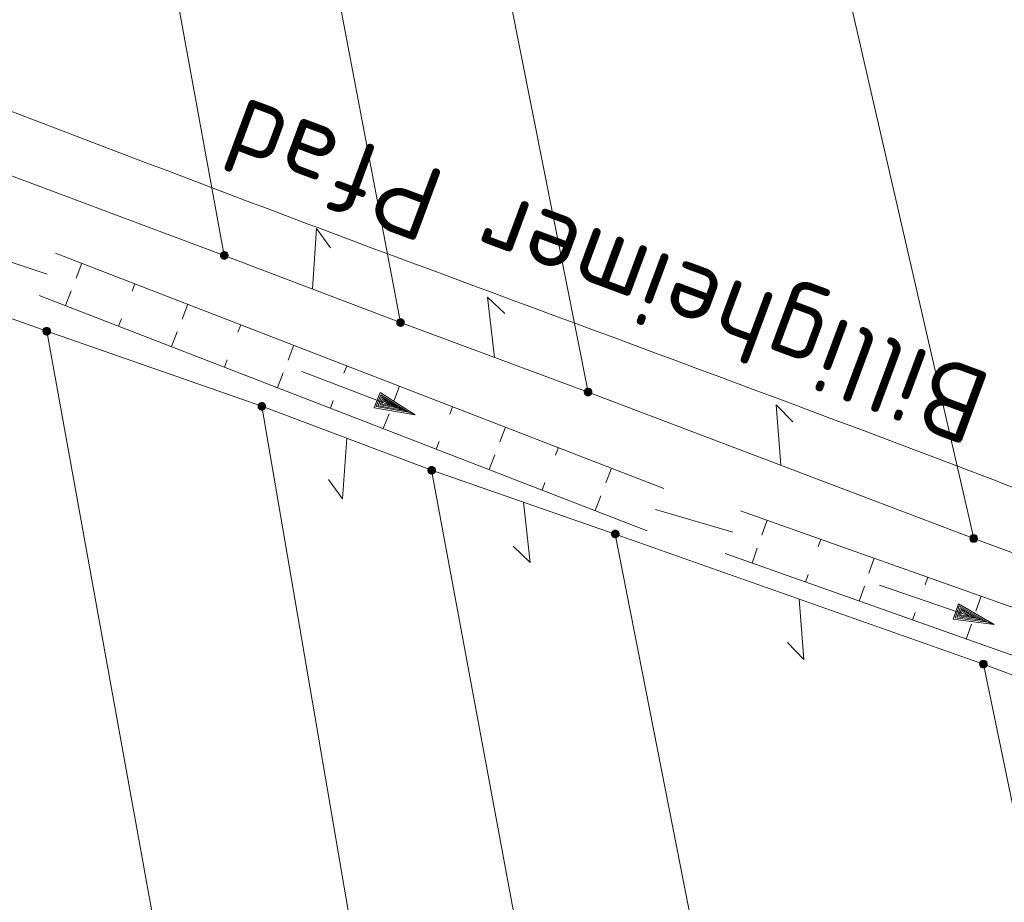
# Model space of a CAD drawing. Header units: metres. Extents: x 3425540 to 3446143, y 5432760 to 5444637.
# Tile 435 of 656: x 3436767 to 3436800, y 5443280 to 5443309. Entities that reach past the tile are written whole.
import ezdxf
from ezdxf.enums import TextEntityAlignment as Align

# ---------------------------------------------------------------- set-up
doc = ezdxf.new("R2010")
doc.units = ezdxf.units.M
for name, color, linetype, lineweight in [('B_Bestand', 9, 'Continuous', 18), ('B_Flurgrenzen', 9, 'Continuous', 18), ('Bestand Kabeltröge', 9, 'Continuous', 18)]:
    doc.layers.add(name, color=color, linetype=linetype, lineweight=lineweight)
doc.styles.get("Standard").update_dxf_attribs({"font": 'isocpeur.ttf'})

msp = doc.modelspace()

# ---------------------------------------------------------------- linework, layer by layer
at = {"layer": 'B_Bestand'}
for p, q in [((3436765.581, 5443301.616), (3436768.149, 5443300.765)), ((3436788.235, 5443292.996), (3436790.791, 5443292.248))]:
    msp.add_line(p, q, dxfattribs=at)
for points in [[(3436776.557, 5443297.552), (3436780.295, 5443296.128), (3436778.949, 5443296.354), (3436779.139, 5443296.855), (3436780.295, 5443296.128)], [(3436779.015, 5443296.396), (3436780.074, 5443296.212), (3436779.161, 5443296.779), (3436779.015, 5443296.396)], [(3436779.076, 5443296.424), (3436779.897, 5443296.279), (3436779.188, 5443296.718), (3436779.076, 5443296.424)], [(3436779.137, 5443296.451), (3436779.706, 5443296.352), (3436779.216, 5443296.657), (3436779.137, 5443296.451)], [(3436779.198, 5443296.478), (3436779.529, 5443296.419), (3436779.243, 5443296.596), (3436779.198, 5443296.478)], [(3436795.637, 5443290.495), (3436799.422, 5443289.202), (3436798.069, 5443289.382), (3436798.242, 5443289.888), (3436799.422, 5443289.202)], [(3436798.134, 5443289.426), (3436799.199, 5443289.278), (3436798.267, 5443289.813), (3436798.134, 5443289.426)], [(3436798.194, 5443289.455), (3436799.02, 5443289.34), (3436798.296, 5443289.753), (3436798.194, 5443289.455)], [(3436798.254, 5443289.485), (3436798.826, 5443289.406), (3436798.326, 5443289.693), (3436798.254, 5443289.485)], [(3436798.314, 5443289.514), (3436798.648, 5443289.467), (3436798.355, 5443289.633), (3436798.314, 5443289.514)]]:
    msp.add_lwpolyline(points, dxfattribs=at)
for points, knots in [([(3436785.637, 5443371.007), (3436781.716, 5443362.273), (3436777.796, 5443353.539), (3436773.875, 5443344.805), (3436771.678, 5443339.911), (3436769.14, 5443335.177), (3436766.843, 5443330.328), (3436763.016, 5443322.252), (3436759.121, 5443314.205), (3436755.547, 5443306.014), (3436754.904, 5443304.541), (3436754.261, 5443303.067), (3436753.618, 5443301.593)], [0, 0, 0, 0, 0.375688, 0.375688, 0.375688, 0.586214, 0.586214, 0.586214, 0.936905, 0.936905, 0.936905, 1, 1, 1, 1]), ([(3436756.698, 5443308.623), (3436757.843, 5443308.535), (3436758.988, 5443308.447), (3436760.133, 5443308.359), (3436762.013, 5443308.215), (3436763.769, 5443307.342), (3436765.534, 5443306.676), (3436769.529, 5443305.169), (3436773.511, 5443303.634), (3436777.51, 5443302.14), (3436784.652, 5443299.473), (3436791.816, 5443296.865), (3436798.94, 5443294.149), (3436804.511, 5443292.025), (3436810.083, 5443289.901), (3436815.654, 5443287.776)], [0, 0, 0, 0, 0.054975, 0.054975, 0.054975, 0.145247, 0.145247, 0.145247, 0.349598, 0.349598, 0.349598, 0.714561, 0.714561, 0.714561, 1, 1, 1, 1])]:
    msp.add_open_spline(points, degree=3, knots=knots, dxfattribs=at)
at = {"layer": 'B_Flurgrenzen'}
for p, q in [((3436777.361, 5443340.347), (3436786.009, 5443296.874)), ((3436779.816, 5443299.169), (3436772.388, 5443338.212)), ((3436769.277, 5443327.094), (3436773.994, 5443301.386)), ((3436798.744, 5443292.04), (3436791.392, 5443324.064)), ((3436761.883, 5443305.919), (3436773.994, 5443301.386)), ((3436760.588, 5443301.579), (3436768.129, 5443298.883)), ((3436773.994, 5443301.386), (3436779.816, 5443299.169)), ((3436779.816, 5443299.169), (3436786.009, 5443296.874)), ((3436768.129, 5443298.883), (3436775.233, 5443296.405)), ((3436783.298, 5443215.368), (3436768.129, 5443298.883)), ((3436786.009, 5443296.874), (3436798.744, 5443292.04)), ((3436775.233, 5443296.405), (3436780.843, 5443294.291)), ((3436786.986, 5443227.85), (3436775.233, 5443296.405)), ((3436780.843, 5443294.291), (3436786.909, 5443292.187)), ((3436780.843, 5443294.291), (3436792.251, 5443232.722)), ((3436786.909, 5443292.187), (3436796.453, 5443243.594)), ((3436786.909, 5443292.187), (3436799.066, 5443287.893)), ((3436798.744, 5443292.04), (3436805.337, 5443289.599)), ((3436799.066, 5443287.893), (3436804.432, 5443261.957)), ((3436799.066, 5443287.893), (3436805.951, 5443285.305))]:
    msp.add_line(p, q, dxfattribs=at)
for points in [[(3436776.905, 5443300.277), (3436777.043, 5443302.271), (3436777.504, 5443301.639)], [(3436774.119, 5443301.386), (3436774.118, 5443301.402), (3436774.115, 5443301.417), (3436774.11, 5443301.432), (3436774.103, 5443301.446), (3436774.095, 5443301.46), (3436774.086, 5443301.472), (3436774.074, 5443301.482), (3436774.061, 5443301.491), (3436774.047, 5443301.499), (3436774.032, 5443301.505), (3436774.018, 5443301.509), (3436774.002, 5443301.511), (3436773.986, 5443301.511), (3436773.97, 5443301.509), (3436773.956, 5443301.505), (3436773.941, 5443301.499), (3436773.927, 5443301.491), (3436773.914, 5443301.482), (3436773.902, 5443301.472), (3436773.893, 5443301.46), (3436773.885, 5443301.446), (3436773.878, 5443301.432), (3436773.873, 5443301.417), (3436773.87, 5443301.402), (3436773.869, 5443301.386), (3436773.87, 5443301.37), (3436773.873, 5443301.355), (3436773.878, 5443301.34), (3436773.885, 5443301.326), (3436773.893, 5443301.312), (3436773.902, 5443301.3), (3436773.914, 5443301.29), (3436773.927, 5443301.281), (3436773.941, 5443301.273), (3436773.956, 5443301.267), (3436773.97, 5443301.263), (3436773.986, 5443301.261), (3436774.002, 5443301.261), (3436774.018, 5443301.263), (3436774.032, 5443301.267), (3436774.047, 5443301.273), (3436774.061, 5443301.281), (3436774.074, 5443301.29), (3436774.086, 5443301.3), (3436774.095, 5443301.312), (3436774.103, 5443301.326), (3436774.11, 5443301.34), (3436774.115, 5443301.355), (3436774.118, 5443301.37), (3436774.119, 5443301.386)], [(3436774.094, 5443301.386), (3436774.093, 5443301.4), (3436774.09, 5443301.414), (3436774.086, 5443301.426), (3436774.08, 5443301.439), (3436774.071, 5443301.451), (3436774.061, 5443301.461), (3436774.05, 5443301.47), (3436774.038, 5443301.477), (3436774.025, 5443301.481), (3436774.012, 5443301.484), (3436773.998, 5443301.486), (3436773.983, 5443301.485), (3436773.969, 5443301.483), (3436773.957, 5443301.48), (3436773.944, 5443301.473), (3436773.932, 5443301.465), (3436773.922, 5443301.456), (3436773.912, 5443301.445), (3436773.905, 5443301.433), (3436773.9, 5443301.42), (3436773.896, 5443301.407), (3436773.894, 5443301.393), (3436773.894, 5443301.379), (3436773.896, 5443301.365), (3436773.9, 5443301.352), (3436773.905, 5443301.339), (3436773.912, 5443301.327), (3436773.922, 5443301.316), (3436773.932, 5443301.307), (3436773.944, 5443301.299), (3436773.957, 5443301.292), (3436773.969, 5443301.289), (3436773.983, 5443301.287), (3436773.998, 5443301.286), (3436774.012, 5443301.288), (3436774.025, 5443301.291), (3436774.038, 5443301.295), (3436774.05, 5443301.302), (3436774.061, 5443301.311), (3436774.071, 5443301.321), (3436774.08, 5443301.333), (3436774.086, 5443301.346), (3436774.09, 5443301.358), (3436774.093, 5443301.372), (3436774.094, 5443301.386)], [(3436774.07, 5443301.386), (3436774.069, 5443301.398), (3436774.066, 5443301.41), (3436774.061, 5443301.421), (3436774.055, 5443301.431), (3436774.046, 5443301.441), (3436774.037, 5443301.448), (3436774.026, 5443301.455), (3436774.015, 5443301.459), (3436774.003, 5443301.461), (3436773.991, 5443301.462), (3436773.979, 5443301.46), (3436773.967, 5443301.457), (3436773.957, 5443301.452), (3436773.946, 5443301.445), (3436773.937, 5443301.436), (3436773.93, 5443301.426), (3436773.924, 5443301.416), (3436773.92, 5443301.404), (3436773.918, 5443301.392), (3436773.918, 5443301.38), (3436773.92, 5443301.368), (3436773.924, 5443301.356), (3436773.93, 5443301.346), (3436773.937, 5443301.336), (3436773.946, 5443301.327), (3436773.956, 5443301.32), (3436773.967, 5443301.315), (3436773.979, 5443301.312), (3436773.991, 5443301.31), (3436774.003, 5443301.311), (3436774.015, 5443301.313), (3436774.026, 5443301.317), (3436774.037, 5443301.324), (3436774.046, 5443301.331), (3436774.055, 5443301.341), (3436774.061, 5443301.351), (3436774.066, 5443301.362), (3436774.069, 5443301.374), (3436774.07, 5443301.386)], [(3436774.045, 5443301.386), (3436774.044, 5443301.396), (3436774.041, 5443301.406), (3436774.036, 5443301.415), (3436774.03, 5443301.422), (3436774.023, 5443301.428), (3436774.014, 5443301.433), (3436774.004, 5443301.436), (3436773.994, 5443301.437), (3436773.984, 5443301.436), (3436773.974, 5443301.433), (3436773.965, 5443301.428), (3436773.958, 5443301.422), (3436773.952, 5443301.415), (3436773.947, 5443301.406), (3436773.944, 5443301.396), (3436773.943, 5443301.386), (3436773.944, 5443301.376), (3436773.947, 5443301.366), (3436773.952, 5443301.357), (3436773.958, 5443301.35), (3436773.965, 5443301.344), (3436773.974, 5443301.339), (3436773.984, 5443301.336), (3436773.994, 5443301.335), (3436774.004, 5443301.336), (3436774.014, 5443301.339), (3436774.023, 5443301.344), (3436774.03, 5443301.35), (3436774.036, 5443301.357), (3436774.041, 5443301.366), (3436774.044, 5443301.376), (3436774.045, 5443301.386)], [(3436774.021, 5443301.386), (3436774.02, 5443301.393), (3436774.017, 5443301.4), (3436774.012, 5443301.406), (3436774.006, 5443301.41), (3436773.999, 5443301.412), (3436773.992, 5443301.413), (3436773.985, 5443301.411), (3436773.978, 5443301.408), (3436773.973, 5443301.403), (3436773.969, 5443301.397), (3436773.967, 5443301.39), (3436773.967, 5443301.382), (3436773.969, 5443301.375), (3436773.973, 5443301.369), (3436773.978, 5443301.364), (3436773.985, 5443301.361), (3436773.992, 5443301.359), (3436773.999, 5443301.36), (3436774.006, 5443301.362), (3436774.012, 5443301.366), (3436774.017, 5443301.372), (3436774.02, 5443301.379), (3436774.021, 5443301.386)], [(3436782.914, 5443298.021), (3436782.689, 5443300.008), (3436783.257, 5443299.47)], [(3436779.941, 5443299.169), (3436779.94, 5443299.185), (3436779.937, 5443299.2), (3436779.932, 5443299.215), (3436779.925, 5443299.229), (3436779.917, 5443299.243), (3436779.908, 5443299.255), (3436779.896, 5443299.265), (3436779.883, 5443299.274), (3436779.869, 5443299.282), (3436779.854, 5443299.288), (3436779.84, 5443299.292), (3436779.824, 5443299.294), (3436779.808, 5443299.294), (3436779.792, 5443299.292), (3436779.778, 5443299.288), (3436779.763, 5443299.282), (3436779.749, 5443299.274), (3436779.736, 5443299.265), (3436779.724, 5443299.255), (3436779.715, 5443299.243), (3436779.707, 5443299.229), (3436779.7, 5443299.215), (3436779.695, 5443299.2), (3436779.692, 5443299.185), (3436779.691, 5443299.169), (3436779.692, 5443299.153), (3436779.695, 5443299.138), (3436779.7, 5443299.123), (3436779.707, 5443299.109), (3436779.715, 5443299.095), (3436779.724, 5443299.083), (3436779.736, 5443299.073), (3436779.749, 5443299.064), (3436779.763, 5443299.056), (3436779.778, 5443299.05), (3436779.792, 5443299.046), (3436779.808, 5443299.044), (3436779.824, 5443299.044), (3436779.84, 5443299.046), (3436779.854, 5443299.05), (3436779.869, 5443299.056), (3436779.883, 5443299.064), (3436779.896, 5443299.073), (3436779.908, 5443299.083), (3436779.917, 5443299.095), (3436779.925, 5443299.109), (3436779.932, 5443299.123), (3436779.937, 5443299.138), (3436779.94, 5443299.153), (3436779.941, 5443299.169)], [(3436779.916, 5443299.169), (3436779.915, 5443299.183), (3436779.912, 5443299.197), (3436779.908, 5443299.209), (3436779.902, 5443299.222), (3436779.893, 5443299.234), (3436779.883, 5443299.244), (3436779.872, 5443299.253), (3436779.86, 5443299.26), (3436779.847, 5443299.264), (3436779.834, 5443299.267), (3436779.82, 5443299.269), (3436779.805, 5443299.268), (3436779.791, 5443299.266), (3436779.779, 5443299.263), (3436779.766, 5443299.256), (3436779.754, 5443299.248), (3436779.744, 5443299.239), (3436779.734, 5443299.228), (3436779.727, 5443299.216), (3436779.722, 5443299.203), (3436779.718, 5443299.19), (3436779.716, 5443299.176), (3436779.716, 5443299.162), (3436779.718, 5443299.148), (3436779.722, 5443299.135), (3436779.727, 5443299.122), (3436779.734, 5443299.11), (3436779.744, 5443299.099), (3436779.754, 5443299.09), (3436779.766, 5443299.082), (3436779.779, 5443299.075), (3436779.791, 5443299.072), (3436779.805, 5443299.07), (3436779.82, 5443299.069), (3436779.834, 5443299.071), (3436779.847, 5443299.074), (3436779.86, 5443299.078), (3436779.872, 5443299.085), (3436779.883, 5443299.094), (3436779.893, 5443299.104), (3436779.902, 5443299.116), (3436779.908, 5443299.129), (3436779.912, 5443299.141), (3436779.915, 5443299.155), (3436779.916, 5443299.169)], [(3436779.892, 5443299.169), (3436779.891, 5443299.181), (3436779.888, 5443299.193), (3436779.883, 5443299.204), (3436779.877, 5443299.214), (3436779.868, 5443299.224), (3436779.859, 5443299.231), (3436779.848, 5443299.238), (3436779.837, 5443299.242), (3436779.825, 5443299.244), (3436779.813, 5443299.245), (3436779.801, 5443299.243), (3436779.789, 5443299.24), (3436779.779, 5443299.235), (3436779.768, 5443299.228), (3436779.759, 5443299.219), (3436779.752, 5443299.209), (3436779.746, 5443299.199), (3436779.742, 5443299.187), (3436779.74, 5443299.175), (3436779.74, 5443299.163), (3436779.742, 5443299.151), (3436779.746, 5443299.139), (3436779.752, 5443299.129), (3436779.759, 5443299.119), (3436779.768, 5443299.11), (3436779.778, 5443299.103), (3436779.789, 5443299.098), (3436779.801, 5443299.095), (3436779.813, 5443299.093), (3436779.825, 5443299.094), (3436779.837, 5443299.096), (3436779.848, 5443299.1), (3436779.859, 5443299.107), (3436779.868, 5443299.114), (3436779.877, 5443299.124), (3436779.883, 5443299.134), (3436779.888, 5443299.145), (3436779.891, 5443299.157), (3436779.892, 5443299.169)], [(3436779.867, 5443299.169), (3436779.866, 5443299.179), (3436779.863, 5443299.189), (3436779.858, 5443299.198), (3436779.852, 5443299.205), (3436779.845, 5443299.211), (3436779.836, 5443299.216), (3436779.826, 5443299.219), (3436779.816, 5443299.22), (3436779.806, 5443299.219), (3436779.796, 5443299.216), (3436779.787, 5443299.211), (3436779.78, 5443299.205), (3436779.774, 5443299.198), (3436779.769, 5443299.189), (3436779.766, 5443299.179), (3436779.765, 5443299.169), (3436779.766, 5443299.159), (3436779.769, 5443299.149), (3436779.774, 5443299.14), (3436779.78, 5443299.133), (3436779.787, 5443299.127), (3436779.796, 5443299.122), (3436779.806, 5443299.119), (3436779.816, 5443299.118), (3436779.826, 5443299.119), (3436779.836, 5443299.122), (3436779.845, 5443299.127), (3436779.852, 5443299.133), (3436779.858, 5443299.14), (3436779.863, 5443299.149), (3436779.866, 5443299.159), (3436779.867, 5443299.169)], [(3436779.843, 5443299.169), (3436779.842, 5443299.176), (3436779.839, 5443299.183), (3436779.834, 5443299.189), (3436779.828, 5443299.193), (3436779.821, 5443299.195), (3436779.814, 5443299.196), (3436779.807, 5443299.194), (3436779.8, 5443299.191), (3436779.795, 5443299.186), (3436779.791, 5443299.18), (3436779.789, 5443299.173), (3436779.789, 5443299.165), (3436779.791, 5443299.158), (3436779.795, 5443299.152), (3436779.8, 5443299.147), (3436779.807, 5443299.144), (3436779.814, 5443299.142), (3436779.821, 5443299.143), (3436779.828, 5443299.145), (3436779.834, 5443299.149), (3436779.839, 5443299.155), (3436779.842, 5443299.162), (3436779.843, 5443299.169)], [(3436768.254, 5443298.883), (3436768.253, 5443298.899), (3436768.25, 5443298.914), (3436768.245, 5443298.929), (3436768.238, 5443298.943), (3436768.23, 5443298.957), (3436768.221, 5443298.969), (3436768.209, 5443298.979), (3436768.196, 5443298.988), (3436768.182, 5443298.996), (3436768.167, 5443299.002), (3436768.153, 5443299.006), (3436768.137, 5443299.008), (3436768.121, 5443299.008), (3436768.105, 5443299.006), (3436768.091, 5443299.002), (3436768.076, 5443298.996), (3436768.062, 5443298.988), (3436768.049, 5443298.979), (3436768.037, 5443298.969), (3436768.028, 5443298.957), (3436768.02, 5443298.943), (3436768.013, 5443298.929), (3436768.008, 5443298.914), (3436768.005, 5443298.899), (3436768.004, 5443298.883), (3436768.005, 5443298.867), (3436768.008, 5443298.852), (3436768.013, 5443298.837), (3436768.02, 5443298.823), (3436768.028, 5443298.809), (3436768.037, 5443298.797), (3436768.049, 5443298.787), (3436768.062, 5443298.778), (3436768.076, 5443298.77), (3436768.091, 5443298.764), (3436768.105, 5443298.76), (3436768.121, 5443298.758), (3436768.137, 5443298.758), (3436768.153, 5443298.76), (3436768.167, 5443298.764), (3436768.182, 5443298.77), (3436768.196, 5443298.778), (3436768.209, 5443298.787), (3436768.221, 5443298.797), (3436768.23, 5443298.809), (3436768.238, 5443298.823), (3436768.245, 5443298.837), (3436768.25, 5443298.852), (3436768.253, 5443298.867), (3436768.254, 5443298.883)], [(3436768.229, 5443298.883), (3436768.228, 5443298.897), (3436768.225, 5443298.911), (3436768.221, 5443298.923), (3436768.215, 5443298.936), (3436768.206, 5443298.948), (3436768.196, 5443298.958), (3436768.185, 5443298.967), (3436768.173, 5443298.974), (3436768.16, 5443298.978), (3436768.147, 5443298.981), (3436768.133, 5443298.983), (3436768.118, 5443298.982), (3436768.104, 5443298.98), (3436768.092, 5443298.977), (3436768.079, 5443298.97), (3436768.067, 5443298.962), (3436768.057, 5443298.953), (3436768.047, 5443298.942), (3436768.04, 5443298.93), (3436768.035, 5443298.917), (3436768.031, 5443298.904), (3436768.029, 5443298.89), (3436768.029, 5443298.876), (3436768.031, 5443298.862), (3436768.035, 5443298.849), (3436768.04, 5443298.836), (3436768.047, 5443298.824), (3436768.057, 5443298.813), (3436768.067, 5443298.804), (3436768.079, 5443298.796), (3436768.092, 5443298.789), (3436768.104, 5443298.786), (3436768.118, 5443298.784), (3436768.133, 5443298.783), (3436768.147, 5443298.785), (3436768.16, 5443298.788), (3436768.173, 5443298.792), (3436768.185, 5443298.799), (3436768.196, 5443298.808), (3436768.206, 5443298.818), (3436768.215, 5443298.83), (3436768.221, 5443298.843), (3436768.225, 5443298.855), (3436768.228, 5443298.869), (3436768.229, 5443298.883)], [(3436768.205, 5443298.883), (3436768.204, 5443298.895), (3436768.201, 5443298.907), (3436768.196, 5443298.918), (3436768.19, 5443298.928), (3436768.181, 5443298.938), (3436768.172, 5443298.945), (3436768.161, 5443298.952), (3436768.15, 5443298.956), (3436768.138, 5443298.958), (3436768.126, 5443298.959), (3436768.114, 5443298.957), (3436768.102, 5443298.954), (3436768.092, 5443298.949), (3436768.081, 5443298.942), (3436768.072, 5443298.933), (3436768.065, 5443298.923), (3436768.059, 5443298.913), (3436768.055, 5443298.901), (3436768.053, 5443298.889), (3436768.053, 5443298.877), (3436768.055, 5443298.865), (3436768.059, 5443298.853), (3436768.065, 5443298.843), (3436768.072, 5443298.833), (3436768.081, 5443298.824), (3436768.091, 5443298.817), (3436768.102, 5443298.812), (3436768.114, 5443298.809), (3436768.126, 5443298.807), (3436768.138, 5443298.808), (3436768.15, 5443298.81), (3436768.161, 5443298.814), (3436768.172, 5443298.821), (3436768.181, 5443298.828), (3436768.19, 5443298.838), (3436768.196, 5443298.848), (3436768.201, 5443298.859), (3436768.204, 5443298.871), (3436768.205, 5443298.883)], [(3436768.18, 5443298.883), (3436768.179, 5443298.893), (3436768.176, 5443298.903), (3436768.171, 5443298.912), (3436768.165, 5443298.919), (3436768.158, 5443298.925), (3436768.149, 5443298.93), (3436768.139, 5443298.933), (3436768.129, 5443298.934), (3436768.119, 5443298.933), (3436768.109, 5443298.93), (3436768.1, 5443298.925), (3436768.093, 5443298.919), (3436768.087, 5443298.912), (3436768.082, 5443298.903), (3436768.079, 5443298.893), (3436768.078, 5443298.883), (3436768.079, 5443298.873), (3436768.082, 5443298.863), (3436768.087, 5443298.854), (3436768.093, 5443298.847), (3436768.1, 5443298.841), (3436768.109, 5443298.836), (3436768.119, 5443298.833), (3436768.129, 5443298.832), (3436768.139, 5443298.833), (3436768.149, 5443298.836), (3436768.158, 5443298.841), (3436768.165, 5443298.847), (3436768.171, 5443298.854), (3436768.176, 5443298.863), (3436768.179, 5443298.873), (3436768.18, 5443298.883)], [(3436768.156, 5443298.883), (3436768.155, 5443298.89), (3436768.152, 5443298.897), (3436768.147, 5443298.903), (3436768.141, 5443298.907), (3436768.134, 5443298.909), (3436768.127, 5443298.91), (3436768.12, 5443298.908), (3436768.113, 5443298.905), (3436768.108, 5443298.9), (3436768.104, 5443298.894), (3436768.102, 5443298.887), (3436768.102, 5443298.879), (3436768.104, 5443298.872), (3436768.108, 5443298.866), (3436768.113, 5443298.861), (3436768.12, 5443298.858), (3436768.127, 5443298.856), (3436768.134, 5443298.857), (3436768.141, 5443298.859), (3436768.147, 5443298.863), (3436768.152, 5443298.869), (3436768.155, 5443298.876), (3436768.156, 5443298.883)], [(3436786.134, 5443296.874), (3436786.133, 5443296.89), (3436786.13, 5443296.905), (3436786.125, 5443296.92), (3436786.118, 5443296.934), (3436786.11, 5443296.948), (3436786.101, 5443296.96), (3436786.089, 5443296.97), (3436786.076, 5443296.979), (3436786.062, 5443296.987), (3436786.047, 5443296.993), (3436786.033, 5443296.997), (3436786.017, 5443296.999), (3436786.001, 5443296.999), (3436785.985, 5443296.997), (3436785.971, 5443296.993), (3436785.956, 5443296.987), (3436785.942, 5443296.979), (3436785.929, 5443296.97), (3436785.917, 5443296.96), (3436785.908, 5443296.948), (3436785.9, 5443296.934), (3436785.893, 5443296.92), (3436785.888, 5443296.905), (3436785.885, 5443296.89), (3436785.884, 5443296.874), (3436785.885, 5443296.858), (3436785.888, 5443296.843), (3436785.893, 5443296.828), (3436785.9, 5443296.814), (3436785.908, 5443296.8), (3436785.917, 5443296.788), (3436785.929, 5443296.778), (3436785.942, 5443296.769), (3436785.956, 5443296.761), (3436785.971, 5443296.755), (3436785.985, 5443296.751), (3436786.001, 5443296.749), (3436786.017, 5443296.749), (3436786.033, 5443296.751), (3436786.047, 5443296.755), (3436786.062, 5443296.761), (3436786.076, 5443296.769), (3436786.089, 5443296.778), (3436786.101, 5443296.788), (3436786.11, 5443296.8), (3436786.118, 5443296.814), (3436786.125, 5443296.828), (3436786.13, 5443296.843), (3436786.133, 5443296.858), (3436786.134, 5443296.874)], [(3436786.109, 5443296.874), (3436786.108, 5443296.888), (3436786.105, 5443296.902), (3436786.101, 5443296.914), (3436786.095, 5443296.927), (3436786.086, 5443296.939), (3436786.076, 5443296.949), (3436786.065, 5443296.958), (3436786.053, 5443296.965), (3436786.04, 5443296.969), (3436786.027, 5443296.972), (3436786.013, 5443296.974), (3436785.998, 5443296.973), (3436785.984, 5443296.971), (3436785.972, 5443296.968), (3436785.959, 5443296.961), (3436785.947, 5443296.953), (3436785.937, 5443296.944), (3436785.927, 5443296.933), (3436785.92, 5443296.921), (3436785.915, 5443296.908), (3436785.911, 5443296.895), (3436785.909, 5443296.881), (3436785.909, 5443296.867), (3436785.911, 5443296.853), (3436785.915, 5443296.84), (3436785.92, 5443296.827), (3436785.927, 5443296.815), (3436785.937, 5443296.804), (3436785.947, 5443296.795), (3436785.959, 5443296.787), (3436785.972, 5443296.78), (3436785.984, 5443296.777), (3436785.998, 5443296.775), (3436786.013, 5443296.774), (3436786.027, 5443296.776), (3436786.04, 5443296.779), (3436786.053, 5443296.783), (3436786.065, 5443296.79), (3436786.076, 5443296.799), (3436786.086, 5443296.809), (3436786.095, 5443296.821), (3436786.101, 5443296.834), (3436786.105, 5443296.846), (3436786.108, 5443296.86), (3436786.109, 5443296.874)], [(3436786.085, 5443296.874), (3436786.084, 5443296.886), (3436786.081, 5443296.898), (3436786.076, 5443296.909), (3436786.07, 5443296.919), (3436786.061, 5443296.929), (3436786.052, 5443296.936), (3436786.041, 5443296.943), (3436786.03, 5443296.947), (3436786.018, 5443296.949), (3436786.006, 5443296.95), (3436785.994, 5443296.948), (3436785.982, 5443296.945), (3436785.972, 5443296.94), (3436785.961, 5443296.933), (3436785.952, 5443296.924), (3436785.945, 5443296.914), (3436785.939, 5443296.904), (3436785.935, 5443296.892), (3436785.933, 5443296.88), (3436785.933, 5443296.868), (3436785.935, 5443296.856), (3436785.939, 5443296.844), (3436785.945, 5443296.834), (3436785.952, 5443296.824), (3436785.961, 5443296.815), (3436785.971, 5443296.808), (3436785.982, 5443296.803), (3436785.994, 5443296.8), (3436786.006, 5443296.798), (3436786.018, 5443296.799), (3436786.03, 5443296.801), (3436786.041, 5443296.805), (3436786.052, 5443296.812), (3436786.061, 5443296.819), (3436786.07, 5443296.829), (3436786.076, 5443296.839), (3436786.081, 5443296.85), (3436786.084, 5443296.862), (3436786.085, 5443296.874)], [(3436786.06, 5443296.874), (3436786.059, 5443296.884), (3436786.056, 5443296.894), (3436786.051, 5443296.903), (3436786.045, 5443296.91), (3436786.038, 5443296.916), (3436786.029, 5443296.921), (3436786.019, 5443296.924), (3436786.009, 5443296.925), (3436785.999, 5443296.924), (3436785.989, 5443296.921), (3436785.98, 5443296.916), (3436785.973, 5443296.91), (3436785.967, 5443296.903), (3436785.962, 5443296.894), (3436785.959, 5443296.884), (3436785.958, 5443296.874), (3436785.959, 5443296.864), (3436785.962, 5443296.854), (3436785.967, 5443296.845), (3436785.973, 5443296.838), (3436785.98, 5443296.832), (3436785.989, 5443296.827), (3436785.999, 5443296.824), (3436786.009, 5443296.823), (3436786.019, 5443296.824), (3436786.029, 5443296.827), (3436786.038, 5443296.832), (3436786.045, 5443296.838), (3436786.051, 5443296.845), (3436786.056, 5443296.854), (3436786.059, 5443296.864), (3436786.06, 5443296.874)], [(3436786.036, 5443296.874), (3436786.035, 5443296.881), (3436786.032, 5443296.888), (3436786.027, 5443296.894), (3436786.021, 5443296.898), (3436786.014, 5443296.9), (3436786.007, 5443296.901), (3436786, 5443296.899), (3436785.993, 5443296.896), (3436785.988, 5443296.891), (3436785.984, 5443296.885), (3436785.982, 5443296.878), (3436785.982, 5443296.87), (3436785.984, 5443296.863), (3436785.988, 5443296.857), (3436785.993, 5443296.852), (3436786, 5443296.849), (3436786.007, 5443296.847), (3436786.014, 5443296.848), (3436786.021, 5443296.85), (3436786.027, 5443296.854), (3436786.032, 5443296.86), (3436786.035, 5443296.867), (3436786.036, 5443296.874)], [(3436775.358, 5443296.405), (3436775.357, 5443296.421), (3436775.354, 5443296.436), (3436775.349, 5443296.451), (3436775.342, 5443296.465), (3436775.334, 5443296.479), (3436775.325, 5443296.491), (3436775.313, 5443296.501), (3436775.3, 5443296.51), (3436775.286, 5443296.518), (3436775.271, 5443296.524), (3436775.257, 5443296.528), (3436775.241, 5443296.53), (3436775.225, 5443296.53), (3436775.209, 5443296.528), (3436775.195, 5443296.524), (3436775.18, 5443296.518), (3436775.166, 5443296.51), (3436775.153, 5443296.501), (3436775.141, 5443296.491), (3436775.132, 5443296.479), (3436775.124, 5443296.465), (3436775.117, 5443296.451), (3436775.112, 5443296.436), (3436775.109, 5443296.421), (3436775.108, 5443296.405), (3436775.109, 5443296.389), (3436775.112, 5443296.374), (3436775.117, 5443296.359), (3436775.124, 5443296.345), (3436775.132, 5443296.331), (3436775.141, 5443296.319), (3436775.153, 5443296.309), (3436775.166, 5443296.3), (3436775.18, 5443296.292), (3436775.195, 5443296.286), (3436775.209, 5443296.282), (3436775.225, 5443296.28), (3436775.241, 5443296.28), (3436775.257, 5443296.282), (3436775.271, 5443296.286), (3436775.286, 5443296.292), (3436775.3, 5443296.3), (3436775.313, 5443296.309), (3436775.325, 5443296.319), (3436775.334, 5443296.331), (3436775.342, 5443296.345), (3436775.349, 5443296.359), (3436775.354, 5443296.374), (3436775.357, 5443296.389), (3436775.358, 5443296.405)], [(3436775.333, 5443296.405), (3436775.332, 5443296.419), (3436775.329, 5443296.433), (3436775.325, 5443296.445), (3436775.319, 5443296.458), (3436775.31, 5443296.47), (3436775.3, 5443296.48), (3436775.289, 5443296.489), (3436775.277, 5443296.496), (3436775.264, 5443296.5), (3436775.251, 5443296.503), (3436775.237, 5443296.505), (3436775.222, 5443296.504), (3436775.208, 5443296.502), (3436775.196, 5443296.499), (3436775.183, 5443296.492), (3436775.171, 5443296.484), (3436775.161, 5443296.475), (3436775.151, 5443296.464), (3436775.144, 5443296.452), (3436775.139, 5443296.439), (3436775.135, 5443296.426), (3436775.133, 5443296.412), (3436775.133, 5443296.398), (3436775.135, 5443296.384), (3436775.139, 5443296.371), (3436775.144, 5443296.358), (3436775.151, 5443296.346), (3436775.161, 5443296.335), (3436775.171, 5443296.326), (3436775.183, 5443296.318), (3436775.196, 5443296.311), (3436775.208, 5443296.308), (3436775.222, 5443296.306), (3436775.237, 5443296.305), (3436775.251, 5443296.307), (3436775.264, 5443296.31), (3436775.277, 5443296.314), (3436775.289, 5443296.321), (3436775.3, 5443296.33), (3436775.31, 5443296.34), (3436775.319, 5443296.352), (3436775.325, 5443296.365), (3436775.329, 5443296.377), (3436775.332, 5443296.391), (3436775.333, 5443296.405)], [(3436775.309, 5443296.405), (3436775.308, 5443296.417), (3436775.305, 5443296.429), (3436775.3, 5443296.44), (3436775.294, 5443296.45), (3436775.285, 5443296.46), (3436775.276, 5443296.467), (3436775.265, 5443296.474), (3436775.254, 5443296.478), (3436775.242, 5443296.48), (3436775.23, 5443296.481), (3436775.218, 5443296.479), (3436775.206, 5443296.476), (3436775.196, 5443296.471), (3436775.185, 5443296.464), (3436775.176, 5443296.455), (3436775.169, 5443296.445), (3436775.163, 5443296.435), (3436775.159, 5443296.423), (3436775.157, 5443296.411), (3436775.157, 5443296.399), (3436775.159, 5443296.387), (3436775.163, 5443296.375), (3436775.169, 5443296.365), (3436775.176, 5443296.355), (3436775.185, 5443296.346), (3436775.195, 5443296.339), (3436775.206, 5443296.334), (3436775.218, 5443296.331), (3436775.23, 5443296.329), (3436775.242, 5443296.33), (3436775.254, 5443296.332), (3436775.265, 5443296.336), (3436775.276, 5443296.343), (3436775.285, 5443296.35), (3436775.294, 5443296.36), (3436775.3, 5443296.37), (3436775.305, 5443296.381), (3436775.308, 5443296.393), (3436775.309, 5443296.405)], [(3436775.284, 5443296.405), (3436775.283, 5443296.415), (3436775.28, 5443296.425), (3436775.275, 5443296.434), (3436775.269, 5443296.441), (3436775.262, 5443296.447), (3436775.253, 5443296.452), (3436775.243, 5443296.455), (3436775.233, 5443296.456), (3436775.223, 5443296.455), (3436775.213, 5443296.452), (3436775.204, 5443296.447), (3436775.197, 5443296.441), (3436775.191, 5443296.434), (3436775.186, 5443296.425), (3436775.183, 5443296.415), (3436775.182, 5443296.405), (3436775.183, 5443296.395), (3436775.186, 5443296.385), (3436775.191, 5443296.376), (3436775.197, 5443296.369), (3436775.204, 5443296.363), (3436775.213, 5443296.358), (3436775.223, 5443296.355), (3436775.233, 5443296.354), (3436775.243, 5443296.355), (3436775.253, 5443296.358), (3436775.262, 5443296.363), (3436775.269, 5443296.369), (3436775.275, 5443296.376), (3436775.28, 5443296.385), (3436775.283, 5443296.395), (3436775.284, 5443296.405)], [(3436775.26, 5443296.405), (3436775.259, 5443296.412), (3436775.256, 5443296.419), (3436775.251, 5443296.425), (3436775.245, 5443296.429), (3436775.238, 5443296.431), (3436775.231, 5443296.432), (3436775.224, 5443296.43), (3436775.217, 5443296.427), (3436775.212, 5443296.422), (3436775.208, 5443296.416), (3436775.206, 5443296.409), (3436775.206, 5443296.401), (3436775.208, 5443296.394), (3436775.212, 5443296.388), (3436775.217, 5443296.383), (3436775.224, 5443296.38), (3436775.231, 5443296.378), (3436775.238, 5443296.379), (3436775.245, 5443296.381), (3436775.251, 5443296.385), (3436775.256, 5443296.391), (3436775.259, 5443296.398), (3436775.26, 5443296.405)], [(3436792.378, 5443294.457), (3436792.226, 5443296.45), (3436792.774, 5443295.892)], [(3436778.038, 5443295.348), (3436777.9, 5443293.354), (3436777.439, 5443293.986)], [(3436780.968, 5443294.291), (3436780.967, 5443294.307), (3436780.964, 5443294.322), (3436780.959, 5443294.337), (3436780.952, 5443294.351), (3436780.944, 5443294.365), (3436780.935, 5443294.377), (3436780.923, 5443294.387), (3436780.91, 5443294.396), (3436780.896, 5443294.404), (3436780.881, 5443294.41), (3436780.867, 5443294.414), (3436780.851, 5443294.416), (3436780.835, 5443294.416), (3436780.819, 5443294.414), (3436780.805, 5443294.41), (3436780.79, 5443294.404), (3436780.776, 5443294.396), (3436780.763, 5443294.387), (3436780.751, 5443294.377), (3436780.742, 5443294.365), (3436780.734, 5443294.351), (3436780.727, 5443294.337), (3436780.722, 5443294.322), (3436780.719, 5443294.307), (3436780.718, 5443294.291), (3436780.719, 5443294.275), (3436780.722, 5443294.26), (3436780.727, 5443294.245), (3436780.734, 5443294.231), (3436780.742, 5443294.217), (3436780.751, 5443294.205), (3436780.763, 5443294.195), (3436780.776, 5443294.186), (3436780.79, 5443294.178), (3436780.805, 5443294.172), (3436780.819, 5443294.168), (3436780.835, 5443294.166), (3436780.851, 5443294.166), (3436780.867, 5443294.168), (3436780.881, 5443294.172), (3436780.896, 5443294.178), (3436780.91, 5443294.186), (3436780.923, 5443294.195), (3436780.935, 5443294.205), (3436780.944, 5443294.217), (3436780.952, 5443294.231), (3436780.959, 5443294.245), (3436780.964, 5443294.26), (3436780.967, 5443294.275), (3436780.968, 5443294.291)], [(3436780.943, 5443294.291), (3436780.942, 5443294.305), (3436780.939, 5443294.319), (3436780.935, 5443294.331), (3436780.929, 5443294.344), (3436780.92, 5443294.356), (3436780.91, 5443294.366), (3436780.899, 5443294.375), (3436780.887, 5443294.382), (3436780.874, 5443294.386), (3436780.861, 5443294.389), (3436780.847, 5443294.391), (3436780.832, 5443294.39), (3436780.818, 5443294.388), (3436780.806, 5443294.385), (3436780.793, 5443294.378), (3436780.781, 5443294.37), (3436780.771, 5443294.361), (3436780.761, 5443294.35), (3436780.754, 5443294.338), (3436780.749, 5443294.325), (3436780.745, 5443294.312), (3436780.743, 5443294.298), (3436780.743, 5443294.284), (3436780.745, 5443294.27), (3436780.749, 5443294.257), (3436780.754, 5443294.244), (3436780.761, 5443294.232), (3436780.771, 5443294.221), (3436780.781, 5443294.212), (3436780.793, 5443294.204), (3436780.806, 5443294.197), (3436780.818, 5443294.194), (3436780.832, 5443294.192), (3436780.847, 5443294.191), (3436780.861, 5443294.193), (3436780.874, 5443294.196), (3436780.887, 5443294.2), (3436780.899, 5443294.207), (3436780.91, 5443294.216), (3436780.92, 5443294.226), (3436780.929, 5443294.238), (3436780.935, 5443294.251), (3436780.939, 5443294.263), (3436780.942, 5443294.277), (3436780.943, 5443294.291)], [(3436780.919, 5443294.291), (3436780.918, 5443294.303), (3436780.915, 5443294.315), (3436780.91, 5443294.326), (3436780.904, 5443294.336), (3436780.895, 5443294.346), (3436780.886, 5443294.353), (3436780.875, 5443294.36), (3436780.864, 5443294.364), (3436780.852, 5443294.366), (3436780.84, 5443294.367), (3436780.828, 5443294.365), (3436780.816, 5443294.362), (3436780.806, 5443294.357), (3436780.795, 5443294.35), (3436780.786, 5443294.341), (3436780.779, 5443294.331), (3436780.773, 5443294.321), (3436780.769, 5443294.309), (3436780.767, 5443294.297), (3436780.767, 5443294.285), (3436780.769, 5443294.273), (3436780.773, 5443294.261), (3436780.779, 5443294.251), (3436780.786, 5443294.241), (3436780.795, 5443294.232), (3436780.805, 5443294.225), (3436780.816, 5443294.22), (3436780.828, 5443294.217), (3436780.84, 5443294.215), (3436780.852, 5443294.216), (3436780.864, 5443294.218), (3436780.875, 5443294.222), (3436780.886, 5443294.229), (3436780.895, 5443294.236), (3436780.904, 5443294.246), (3436780.91, 5443294.256), (3436780.915, 5443294.267), (3436780.918, 5443294.279), (3436780.919, 5443294.291)], [(3436780.894, 5443294.291), (3436780.893, 5443294.301), (3436780.89, 5443294.311), (3436780.885, 5443294.32), (3436780.879, 5443294.327), (3436780.872, 5443294.333), (3436780.863, 5443294.338), (3436780.853, 5443294.341), (3436780.843, 5443294.342), (3436780.833, 5443294.341), (3436780.823, 5443294.338), (3436780.814, 5443294.333), (3436780.807, 5443294.327), (3436780.801, 5443294.32), (3436780.796, 5443294.311), (3436780.793, 5443294.301), (3436780.792, 5443294.291), (3436780.793, 5443294.281), (3436780.796, 5443294.271), (3436780.801, 5443294.262), (3436780.807, 5443294.255), (3436780.814, 5443294.249), (3436780.823, 5443294.244), (3436780.833, 5443294.241), (3436780.843, 5443294.24), (3436780.853, 5443294.241), (3436780.863, 5443294.244), (3436780.872, 5443294.249), (3436780.879, 5443294.255), (3436780.885, 5443294.262), (3436780.89, 5443294.271), (3436780.893, 5443294.281), (3436780.894, 5443294.291)], [(3436780.87, 5443294.291), (3436780.869, 5443294.298), (3436780.866, 5443294.305), (3436780.861, 5443294.311), (3436780.855, 5443294.315), (3436780.848, 5443294.317), (3436780.841, 5443294.318), (3436780.834, 5443294.316), (3436780.827, 5443294.313), (3436780.822, 5443294.308), (3436780.818, 5443294.302), (3436780.816, 5443294.295), (3436780.816, 5443294.287), (3436780.818, 5443294.28), (3436780.822, 5443294.274), (3436780.827, 5443294.269), (3436780.834, 5443294.266), (3436780.841, 5443294.264), (3436780.848, 5443294.265), (3436780.855, 5443294.267), (3436780.861, 5443294.271), (3436780.866, 5443294.277), (3436780.869, 5443294.284), (3436780.87, 5443294.291)], [(3436783.875, 5443293.239), (3436784.1, 5443291.252), (3436783.532, 5443291.79)], [(3436787.034, 5443292.187), (3436787.033, 5443292.203), (3436787.03, 5443292.218), (3436787.025, 5443292.233), (3436787.018, 5443292.247), (3436787.01, 5443292.261), (3436787.001, 5443292.273), (3436786.989, 5443292.283), (3436786.976, 5443292.292), (3436786.962, 5443292.3), (3436786.947, 5443292.306), (3436786.933, 5443292.31), (3436786.917, 5443292.312), (3436786.901, 5443292.312), (3436786.885, 5443292.31), (3436786.871, 5443292.306), (3436786.856, 5443292.3), (3436786.842, 5443292.292), (3436786.829, 5443292.283), (3436786.817, 5443292.273), (3436786.808, 5443292.261), (3436786.8, 5443292.247), (3436786.793, 5443292.233), (3436786.788, 5443292.218), (3436786.785, 5443292.203), (3436786.784, 5443292.187), (3436786.785, 5443292.171), (3436786.788, 5443292.156), (3436786.793, 5443292.141), (3436786.8, 5443292.127), (3436786.808, 5443292.113), (3436786.817, 5443292.101), (3436786.829, 5443292.091), (3436786.842, 5443292.082), (3436786.856, 5443292.074), (3436786.871, 5443292.068), (3436786.885, 5443292.064), (3436786.901, 5443292.062), (3436786.917, 5443292.062), (3436786.933, 5443292.064), (3436786.947, 5443292.068), (3436786.962, 5443292.074), (3436786.976, 5443292.082), (3436786.989, 5443292.091), (3436787.001, 5443292.101), (3436787.01, 5443292.113), (3436787.018, 5443292.127), (3436787.025, 5443292.141), (3436787.03, 5443292.156), (3436787.033, 5443292.171), (3436787.034, 5443292.187)], [(3436787.009, 5443292.187), (3436787.008, 5443292.201), (3436787.005, 5443292.215), (3436787.001, 5443292.227), (3436786.995, 5443292.24), (3436786.986, 5443292.252), (3436786.976, 5443292.262), (3436786.965, 5443292.271), (3436786.953, 5443292.278), (3436786.94, 5443292.282), (3436786.927, 5443292.285), (3436786.913, 5443292.287), (3436786.898, 5443292.286), (3436786.884, 5443292.284), (3436786.872, 5443292.281), (3436786.859, 5443292.274), (3436786.847, 5443292.266), (3436786.837, 5443292.257), (3436786.827, 5443292.246), (3436786.82, 5443292.234), (3436786.815, 5443292.221), (3436786.811, 5443292.208), (3436786.809, 5443292.194), (3436786.809, 5443292.18), (3436786.811, 5443292.166), (3436786.815, 5443292.153), (3436786.82, 5443292.14), (3436786.827, 5443292.128), (3436786.837, 5443292.117), (3436786.847, 5443292.108), (3436786.859, 5443292.1), (3436786.872, 5443292.093), (3436786.884, 5443292.09), (3436786.898, 5443292.088), (3436786.913, 5443292.087), (3436786.927, 5443292.089), (3436786.94, 5443292.092), (3436786.953, 5443292.096), (3436786.965, 5443292.103), (3436786.976, 5443292.112), (3436786.986, 5443292.122), (3436786.995, 5443292.134), (3436787.001, 5443292.147), (3436787.005, 5443292.159), (3436787.008, 5443292.173), (3436787.009, 5443292.187)], [(3436786.985, 5443292.187), (3436786.984, 5443292.199), (3436786.981, 5443292.211), (3436786.976, 5443292.222), (3436786.97, 5443292.232), (3436786.961, 5443292.242), (3436786.952, 5443292.249), (3436786.941, 5443292.256), (3436786.93, 5443292.26), (3436786.918, 5443292.262), (3436786.906, 5443292.263), (3436786.894, 5443292.261), (3436786.882, 5443292.258), (3436786.872, 5443292.253), (3436786.861, 5443292.246), (3436786.852, 5443292.237), (3436786.845, 5443292.227), (3436786.839, 5443292.217), (3436786.835, 5443292.205), (3436786.833, 5443292.193), (3436786.833, 5443292.181), (3436786.835, 5443292.169), (3436786.839, 5443292.157), (3436786.845, 5443292.147), (3436786.852, 5443292.137), (3436786.861, 5443292.128), (3436786.871, 5443292.121), (3436786.882, 5443292.116), (3436786.894, 5443292.113), (3436786.906, 5443292.111), (3436786.918, 5443292.112), (3436786.93, 5443292.114), (3436786.941, 5443292.118), (3436786.952, 5443292.125), (3436786.961, 5443292.132), (3436786.97, 5443292.142), (3436786.976, 5443292.152), (3436786.981, 5443292.163), (3436786.984, 5443292.175), (3436786.985, 5443292.187)], [(3436786.96, 5443292.187), (3436786.959, 5443292.197), (3436786.956, 5443292.207), (3436786.951, 5443292.216), (3436786.945, 5443292.223), (3436786.938, 5443292.229), (3436786.929, 5443292.234), (3436786.919, 5443292.237), (3436786.909, 5443292.238), (3436786.899, 5443292.237), (3436786.889, 5443292.234), (3436786.88, 5443292.229), (3436786.873, 5443292.223), (3436786.867, 5443292.216), (3436786.862, 5443292.207), (3436786.859, 5443292.197), (3436786.858, 5443292.187), (3436786.859, 5443292.177), (3436786.862, 5443292.167), (3436786.867, 5443292.158), (3436786.873, 5443292.151), (3436786.88, 5443292.145), (3436786.889, 5443292.14), (3436786.899, 5443292.137), (3436786.909, 5443292.136), (3436786.919, 5443292.137), (3436786.929, 5443292.14), (3436786.938, 5443292.145), (3436786.945, 5443292.151), (3436786.951, 5443292.158), (3436786.956, 5443292.167), (3436786.959, 5443292.177), (3436786.96, 5443292.187)], [(3436786.936, 5443292.187), (3436786.935, 5443292.194), (3436786.932, 5443292.201), (3436786.927, 5443292.207), (3436786.921, 5443292.211), (3436786.914, 5443292.213), (3436786.907, 5443292.214), (3436786.9, 5443292.212), (3436786.893, 5443292.209), (3436786.888, 5443292.204), (3436786.884, 5443292.198), (3436786.882, 5443292.191), (3436786.882, 5443292.183), (3436786.884, 5443292.176), (3436786.888, 5443292.17), (3436786.893, 5443292.165), (3436786.9, 5443292.162), (3436786.907, 5443292.16), (3436786.914, 5443292.161), (3436786.921, 5443292.163), (3436786.927, 5443292.167), (3436786.932, 5443292.173), (3436786.935, 5443292.18), (3436786.936, 5443292.187)], [(3436798.869, 5443292.04), (3436798.868, 5443292.056), (3436798.865, 5443292.071), (3436798.86, 5443292.086), (3436798.853, 5443292.1), (3436798.845, 5443292.114), (3436798.836, 5443292.126), (3436798.824, 5443292.136), (3436798.811, 5443292.145), (3436798.797, 5443292.153), (3436798.782, 5443292.159), (3436798.768, 5443292.163), (3436798.752, 5443292.165), (3436798.736, 5443292.165), (3436798.72, 5443292.163), (3436798.706, 5443292.159), (3436798.691, 5443292.153), (3436798.677, 5443292.145), (3436798.664, 5443292.136), (3436798.652, 5443292.126), (3436798.643, 5443292.114), (3436798.635, 5443292.1), (3436798.628, 5443292.086), (3436798.623, 5443292.071), (3436798.62, 5443292.056), (3436798.619, 5443292.04), (3436798.62, 5443292.024), (3436798.623, 5443292.009), (3436798.628, 5443291.994), (3436798.635, 5443291.98), (3436798.643, 5443291.966), (3436798.652, 5443291.954), (3436798.664, 5443291.944), (3436798.677, 5443291.935), (3436798.691, 5443291.927), (3436798.706, 5443291.921), (3436798.72, 5443291.917), (3436798.736, 5443291.915), (3436798.752, 5443291.915), (3436798.768, 5443291.917), (3436798.782, 5443291.921), (3436798.797, 5443291.927), (3436798.811, 5443291.935), (3436798.824, 5443291.944), (3436798.836, 5443291.954), (3436798.845, 5443291.966), (3436798.853, 5443291.98), (3436798.86, 5443291.994), (3436798.865, 5443292.009), (3436798.868, 5443292.024), (3436798.869, 5443292.04)], [(3436798.844, 5443292.04), (3436798.843, 5443292.054), (3436798.84, 5443292.068), (3436798.836, 5443292.08), (3436798.83, 5443292.093), (3436798.821, 5443292.105), (3436798.811, 5443292.115), (3436798.8, 5443292.124), (3436798.788, 5443292.131), (3436798.775, 5443292.135), (3436798.762, 5443292.138), (3436798.748, 5443292.14), (3436798.733, 5443292.139), (3436798.719, 5443292.137), (3436798.707, 5443292.134), (3436798.694, 5443292.127), (3436798.682, 5443292.119), (3436798.672, 5443292.11), (3436798.662, 5443292.099), (3436798.655, 5443292.087), (3436798.65, 5443292.074), (3436798.646, 5443292.061), (3436798.644, 5443292.047), (3436798.644, 5443292.033), (3436798.646, 5443292.019), (3436798.65, 5443292.006), (3436798.655, 5443291.993), (3436798.662, 5443291.981), (3436798.672, 5443291.97), (3436798.682, 5443291.961), (3436798.694, 5443291.953), (3436798.707, 5443291.946), (3436798.719, 5443291.943), (3436798.733, 5443291.941), (3436798.748, 5443291.94), (3436798.762, 5443291.942), (3436798.775, 5443291.945), (3436798.788, 5443291.949), (3436798.8, 5443291.956), (3436798.811, 5443291.965), (3436798.821, 5443291.975), (3436798.83, 5443291.987), (3436798.836, 5443292), (3436798.84, 5443292.012), (3436798.843, 5443292.026), (3436798.844, 5443292.04)], [(3436798.82, 5443292.04), (3436798.819, 5443292.052), (3436798.816, 5443292.064), (3436798.811, 5443292.075), (3436798.805, 5443292.085), (3436798.796, 5443292.095), (3436798.787, 5443292.102), (3436798.776, 5443292.109), (3436798.765, 5443292.113), (3436798.753, 5443292.115), (3436798.741, 5443292.116), (3436798.729, 5443292.114), (3436798.717, 5443292.111), (3436798.707, 5443292.106), (3436798.696, 5443292.099), (3436798.687, 5443292.09), (3436798.68, 5443292.08), (3436798.674, 5443292.07), (3436798.67, 5443292.058), (3436798.668, 5443292.046), (3436798.668, 5443292.034), (3436798.67, 5443292.022), (3436798.674, 5443292.01), (3436798.68, 5443292), (3436798.687, 5443291.99), (3436798.696, 5443291.981), (3436798.706, 5443291.974), (3436798.717, 5443291.969), (3436798.729, 5443291.966), (3436798.741, 5443291.964), (3436798.753, 5443291.965), (3436798.765, 5443291.967), (3436798.776, 5443291.971), (3436798.787, 5443291.978), (3436798.796, 5443291.985), (3436798.805, 5443291.995), (3436798.811, 5443292.005), (3436798.816, 5443292.016), (3436798.819, 5443292.028), (3436798.82, 5443292.04)], [(3436798.795, 5443292.04), (3436798.794, 5443292.05), (3436798.791, 5443292.06), (3436798.786, 5443292.069), (3436798.78, 5443292.076), (3436798.773, 5443292.082), (3436798.764, 5443292.087), (3436798.754, 5443292.09), (3436798.744, 5443292.091), (3436798.734, 5443292.09), (3436798.724, 5443292.087), (3436798.715, 5443292.082), (3436798.708, 5443292.076), (3436798.702, 5443292.069), (3436798.697, 5443292.06), (3436798.694, 5443292.05), (3436798.693, 5443292.04), (3436798.694, 5443292.03), (3436798.697, 5443292.02), (3436798.702, 5443292.011), (3436798.708, 5443292.004), (3436798.715, 5443291.998), (3436798.724, 5443291.993), (3436798.734, 5443291.99), (3436798.744, 5443291.989), (3436798.754, 5443291.99), (3436798.764, 5443291.993), (3436798.773, 5443291.998), (3436798.78, 5443292.004), (3436798.786, 5443292.011), (3436798.791, 5443292.02), (3436798.794, 5443292.03), (3436798.795, 5443292.04)], [(3436798.771, 5443292.04), (3436798.77, 5443292.047), (3436798.767, 5443292.054), (3436798.762, 5443292.06), (3436798.756, 5443292.064), (3436798.749, 5443292.066), (3436798.742, 5443292.067), (3436798.735, 5443292.065), (3436798.728, 5443292.062), (3436798.723, 5443292.057), (3436798.719, 5443292.051), (3436798.717, 5443292.044), (3436798.717, 5443292.036), (3436798.719, 5443292.029), (3436798.723, 5443292.023), (3436798.728, 5443292.018), (3436798.735, 5443292.015), (3436798.742, 5443292.013), (3436798.749, 5443292.014), (3436798.756, 5443292.016), (3436798.762, 5443292.02), (3436798.767, 5443292.026), (3436798.77, 5443292.033), (3436798.771, 5443292.04)], [(3436792.986, 5443290.04), (3436793.138, 5443288.047), (3436792.59, 5443288.605)], [(3436799.191, 5443287.893), (3436799.19, 5443287.909), (3436799.187, 5443287.924), (3436799.182, 5443287.939), (3436799.175, 5443287.953), (3436799.167, 5443287.967), (3436799.158, 5443287.979), (3436799.146, 5443287.989), (3436799.133, 5443287.998), (3436799.119, 5443288.006), (3436799.104, 5443288.012), (3436799.09, 5443288.016), (3436799.074, 5443288.018), (3436799.058, 5443288.018), (3436799.042, 5443288.016), (3436799.028, 5443288.012), (3436799.013, 5443288.006), (3436798.999, 5443287.998), (3436798.986, 5443287.989), (3436798.974, 5443287.979), (3436798.965, 5443287.967), (3436798.957, 5443287.953), (3436798.95, 5443287.939), (3436798.945, 5443287.924), (3436798.942, 5443287.909), (3436798.941, 5443287.893), (3436798.942, 5443287.877), (3436798.945, 5443287.862), (3436798.95, 5443287.847), (3436798.957, 5443287.833), (3436798.965, 5443287.819), (3436798.974, 5443287.807), (3436798.986, 5443287.797), (3436798.999, 5443287.788), (3436799.013, 5443287.78), (3436799.028, 5443287.774), (3436799.042, 5443287.77), (3436799.058, 5443287.768), (3436799.074, 5443287.768), (3436799.09, 5443287.77), (3436799.104, 5443287.774), (3436799.119, 5443287.78), (3436799.133, 5443287.788), (3436799.146, 5443287.797), (3436799.158, 5443287.807), (3436799.167, 5443287.819), (3436799.175, 5443287.833), (3436799.182, 5443287.847), (3436799.187, 5443287.862), (3436799.19, 5443287.877), (3436799.191, 5443287.893)], [(3436799.166, 5443287.893), (3436799.165, 5443287.907), (3436799.162, 5443287.921), (3436799.158, 5443287.933), (3436799.152, 5443287.946), (3436799.143, 5443287.958), (3436799.133, 5443287.968), (3436799.122, 5443287.977), (3436799.11, 5443287.984), (3436799.097, 5443287.988), (3436799.084, 5443287.991), (3436799.07, 5443287.993), (3436799.055, 5443287.992), (3436799.041, 5443287.99), (3436799.029, 5443287.987), (3436799.016, 5443287.98), (3436799.004, 5443287.972), (3436798.994, 5443287.963), (3436798.984, 5443287.952), (3436798.977, 5443287.94), (3436798.972, 5443287.927), (3436798.968, 5443287.914), (3436798.966, 5443287.9), (3436798.966, 5443287.886), (3436798.968, 5443287.872), (3436798.972, 5443287.859), (3436798.977, 5443287.846), (3436798.984, 5443287.834), (3436798.994, 5443287.823), (3436799.004, 5443287.814), (3436799.016, 5443287.806), (3436799.029, 5443287.799), (3436799.041, 5443287.796), (3436799.055, 5443287.794), (3436799.07, 5443287.793), (3436799.084, 5443287.795), (3436799.097, 5443287.798), (3436799.11, 5443287.802), (3436799.122, 5443287.809), (3436799.133, 5443287.818), (3436799.143, 5443287.828), (3436799.152, 5443287.84), (3436799.158, 5443287.853), (3436799.162, 5443287.865), (3436799.165, 5443287.879), (3436799.166, 5443287.893)], [(3436799.142, 5443287.893), (3436799.141, 5443287.905), (3436799.138, 5443287.917), (3436799.133, 5443287.928), (3436799.127, 5443287.938), (3436799.118, 5443287.948), (3436799.109, 5443287.955), (3436799.098, 5443287.962), (3436799.087, 5443287.966), (3436799.075, 5443287.968), (3436799.063, 5443287.969), (3436799.051, 5443287.967), (3436799.039, 5443287.964), (3436799.029, 5443287.959), (3436799.018, 5443287.952), (3436799.009, 5443287.943), (3436799.002, 5443287.933), (3436798.996, 5443287.923), (3436798.992, 5443287.911), (3436798.99, 5443287.899), (3436798.99, 5443287.887), (3436798.992, 5443287.875), (3436798.996, 5443287.863), (3436799.002, 5443287.853), (3436799.009, 5443287.843), (3436799.018, 5443287.834), (3436799.028, 5443287.827), (3436799.039, 5443287.822), (3436799.051, 5443287.819), (3436799.063, 5443287.817), (3436799.075, 5443287.818), (3436799.087, 5443287.82), (3436799.098, 5443287.824), (3436799.109, 5443287.831), (3436799.118, 5443287.838), (3436799.127, 5443287.848), (3436799.133, 5443287.858), (3436799.138, 5443287.869), (3436799.141, 5443287.881), (3436799.142, 5443287.893)], [(3436799.117, 5443287.893), (3436799.116, 5443287.903), (3436799.113, 5443287.913), (3436799.108, 5443287.922), (3436799.102, 5443287.929), (3436799.095, 5443287.935), (3436799.086, 5443287.94), (3436799.076, 5443287.943), (3436799.066, 5443287.944), (3436799.056, 5443287.943), (3436799.046, 5443287.94), (3436799.037, 5443287.935), (3436799.03, 5443287.929), (3436799.024, 5443287.922), (3436799.019, 5443287.913), (3436799.016, 5443287.903), (3436799.015, 5443287.893), (3436799.016, 5443287.883), (3436799.019, 5443287.873), (3436799.024, 5443287.864), (3436799.03, 5443287.857), (3436799.037, 5443287.851), (3436799.046, 5443287.846), (3436799.056, 5443287.843), (3436799.066, 5443287.842), (3436799.076, 5443287.843), (3436799.086, 5443287.846), (3436799.095, 5443287.851), (3436799.102, 5443287.857), (3436799.108, 5443287.864), (3436799.113, 5443287.873), (3436799.116, 5443287.883), (3436799.117, 5443287.893)], [(3436799.093, 5443287.893), (3436799.092, 5443287.9), (3436799.089, 5443287.907), (3436799.084, 5443287.913), (3436799.078, 5443287.917), (3436799.071, 5443287.919), (3436799.064, 5443287.92), (3436799.057, 5443287.918), (3436799.05, 5443287.915), (3436799.045, 5443287.91), (3436799.041, 5443287.904), (3436799.039, 5443287.897), (3436799.039, 5443287.889), (3436799.041, 5443287.882), (3436799.045, 5443287.876), (3436799.05, 5443287.871), (3436799.057, 5443287.868), (3436799.064, 5443287.866), (3436799.071, 5443287.867), (3436799.078, 5443287.869), (3436799.084, 5443287.873), (3436799.089, 5443287.879), (3436799.092, 5443287.886), (3436799.093, 5443287.893)]]:
    msp.add_lwpolyline(points, dxfattribs=at)
at = {"layer": 'Bestand Kabeltröge'}
for p, q in [((3436768.42, 5443301.464), (3436788.506, 5443293.695)), ((3436769.294, 5443301.126), (3436769.105, 5443300.637)), ((3436768.942, 5443300.217), (3436768.753, 5443299.727)), ((3436771.043, 5443300.45), (3436770.948, 5443300.205)), ((3436767.878, 5443300.066), (3436787.964, 5443292.297)), ((3436772.791, 5443299.774), (3436772.602, 5443299.284)), ((3436770.596, 5443299.296), (3436770.502, 5443299.051)), ((3436772.44, 5443298.864), (3436772.25, 5443298.375)), ((3436774.54, 5443299.097), (3436774.445, 5443298.852)), ((3436776.289, 5443298.421), (3436776.1, 5443297.931)), ((3436774.094, 5443297.943), (3436773.999, 5443297.698)), ((3436778.038, 5443297.744), (3436777.943, 5443297.499)), ((3436775.937, 5443297.511), (3436775.748, 5443297.022)), ((3436779.786, 5443297.068), (3436779.597, 5443296.578)), ((3436777.591, 5443296.591), (3436777.497, 5443296.345)), ((3436781.535, 5443296.392), (3436781.44, 5443296.146)), ((3436779.435, 5443296.159), (3436779.245, 5443295.669)), ((3436783.284, 5443295.715), (3436783.095, 5443295.226)), ((3436781.089, 5443295.238), (3436780.994, 5443294.993)), ((3436785.033, 5443295.039), (3436784.938, 5443294.793)), ((3436782.932, 5443294.806), (3436782.743, 5443294.316)), ((3436786.781, 5443294.362), (3436786.592, 5443293.873)), ((3436784.586, 5443293.885), (3436784.492, 5443293.64)), ((3436786.43, 5443293.453), (3436786.24, 5443292.963)), ((3436791.042, 5443292.955), (3436803.069, 5443288.691)), ((3436791.925, 5443292.642), (3436791.75, 5443292.147)), ((3436793.692, 5443292.015), (3436793.605, 5443291.767)), ((3436791.599, 5443291.723), (3436791.424, 5443291.228)), ((3436790.54, 5443291.541), (3436802.567, 5443287.277)), ((3436795.46, 5443291.389), (3436795.284, 5443290.894)), ((3436793.279, 5443290.849), (3436793.191, 5443290.601)), ((3436797.227, 5443290.762), (3436797.139, 5443290.514)), ((3436795.134, 5443290.47), (3436794.958, 5443289.975)), ((3436798.994, 5443290.135), (3436798.819, 5443289.641)), ((3436796.814, 5443289.596), (3436796.726, 5443289.348)), ((3436798.668, 5443289.216), (3436798.493, 5443288.722))]:
    msp.add_line(p, q, dxfattribs=at)

# ---------------------------------------------------------------- texts
at = {"layer": 'B_Bestand', "linetype": 'Continuous'}
msp.add_text('Billigheimer Pfad', height=2.5, rotation=159.6041, dxfattribs=at).set_placement((3436786.71, 5443301.21), align=Align.MIDDLE)

doc.saveas('drawing.dxf')
